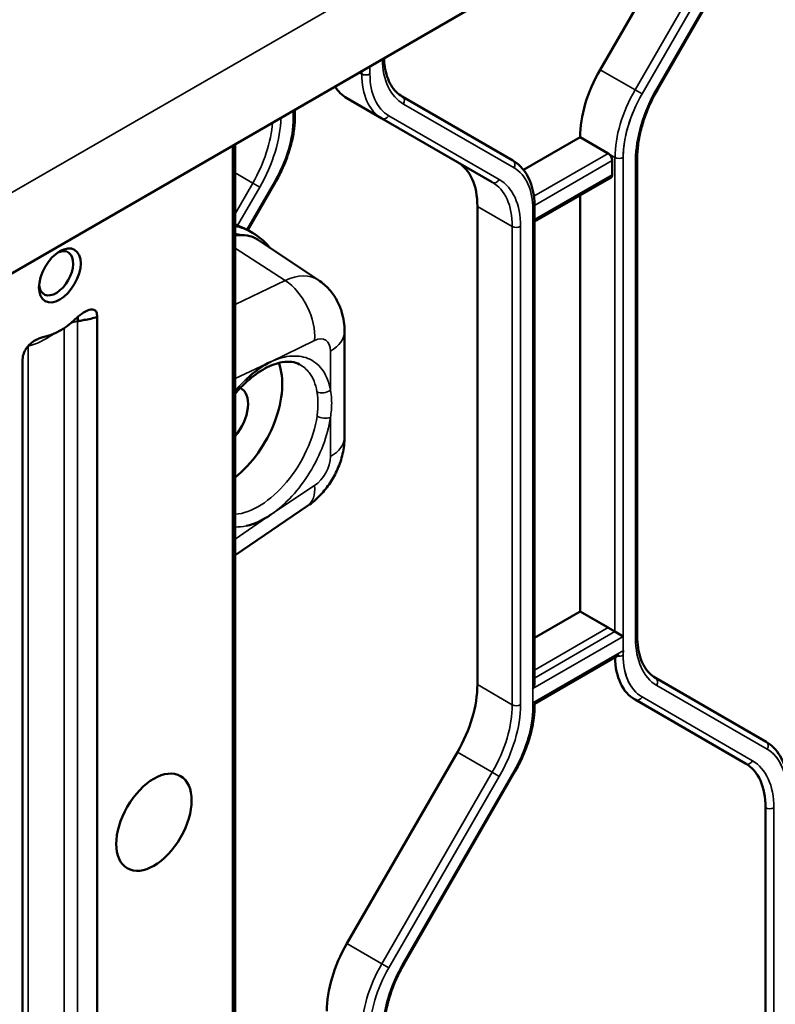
# Model space of a CAD drawing. Header units: millimetres. Extents: x 0 to 14369, y -869 to 2970.
# Tile 636 of 656: x 3724 to 3763, y 1620 to 1671. Entities that reach past the tile are written whole.
import ezdxf

# ---------------------------------------------------------------- set-up
doc = ezdxf.new("R2010")
doc.units = ezdxf.units.MM
doc.header["$LTSCALE"] = 10
doc.layers.add('Sichtbar (ISO)', color=7, linetype='Continuous', lineweight=50)
doc.layers.add('Sichtbar schmal (ISO)', color=7, linetype='Continuous', lineweight=35)

msp = doc.modelspace()

# ---------------------------------------------------------------- linework, layer by layer
at = {"layer": 'Sichtbar (ISO)'}
for p, q in [((3711.095, 1650.926), (3798.693, 1701.5)), ((3753.719, 1668.493), (3759.426, 1678.378)), ((3759.426, 1678.378), (3753.719, 1668.493)), ((3756.692, 1667.494), (3762.399, 1677.379)), ((3756.692, 1667.494), (3762.399, 1677.379)), ((3740.637, 1667.024), (3742.44, 1665.983)), ((3742.44, 1665.983), (3740.637, 1667.024)), ((3749.208, 1663.807), (3743.501, 1667.102)), ((3743.501, 1667.102), (3749.208, 1663.807)), ((3737.957, 1666.108), (3737.957, 1666.434)), ((3737.957, 1666.108), (3737.957, 1666.434)), ((3742.44, 1665.983), (3748.147, 1662.688)), ((3748.147, 1662.688), (3742.44, 1665.983)), ((3749.763, 1663.323), (3752.683, 1665.009)), ((3752.683, 1665.009), (3749.763, 1663.323)), ((3752.683, 1665.009), (3754.133, 1664.172)), ((3754.133, 1664.172), (3752.683, 1665.009)), ((3734.743, 1539.492), (3734.743, 1664.579)), ((3734.86, 1664.646), (3734.86, 1542.714)), ((3754.345, 1663.07), (3754.345, 1663.805)), ((3754.345, 1663.805), (3754.345, 1663.07)), ((3755.635, 1639.262), (3755.635, 1663.95)), ((3755.635, 1639.262), (3755.635, 1663.95)), ((3735.518, 1660.213), (3736.943, 1662.682)), ((3735.518, 1660.213), (3736.943, 1662.682)), ((3750.331, 1660.651), (3754.283, 1662.932)), ((3750.331, 1660.651), (3754.283, 1662.932)), ((3752.683, 1640.531), (3752.683, 1662.009)), ((3752.683, 1662.009), (3752.683, 1640.531)), ((3747.38, 1636.752), (3747.38, 1661.44)), ((3747.38, 1661.44), (3747.38, 1636.752)), ((3750.331, 1636.846), (3750.331, 1661.396)), ((3750.331, 1636.846), (3750.331, 1661.396)), ((3735.503, 1660.222), (3735.758, 1660.074)), ((3735.503, 1660.222), (3735.758, 1660.074)), ((3739.166, 1657.63), (3736.018, 1659.728)), ((3727.735, 1655.729), (3727.735, 1530.772)), ((3740.518, 1649.541), (3740.518, 1654.987)), ((3723.891, 1528.559), (3723.891, 1653.509)), ((3737.343, 1653.727), (3737.343, 1653.727)), ((3737.454, 1653.669), (3737.455, 1653.669)), ((3723.891, 1650.296), (3723.891, 1650.296)), ((3723.891, 1648.805), (3723.891, 1648.805)), ((3734.86, 1643.435), (3738.608, 1645.977)), ((3750.331, 1639.173), (3752.683, 1640.531)), ((3752.683, 1640.531), (3750.331, 1639.173)), ((3752.683, 1640.531), (3754.133, 1639.694)), ((3752.683, 1640.531), (3754.486, 1639.49)), ((3754.91, 1639.245), (3754.486, 1639.49)), ((3750.331, 1635.765), (3754.698, 1638.286)), ((3762.29, 1633.801), (3756.582, 1637.096)), ((3756.582, 1637.096), (3762.29, 1633.801)), ((3723.891, 1636.487), (3723.891, 1636.487)), ((3723.891, 1636.351), (3723.891, 1636.351)), ((3750.331, 1635.693), (3750.331, 1635.765)), ((3755.522, 1635.976), (3761.229, 1632.681)), ((3755.522, 1635.976), (3761.229, 1632.681)), ((3740.637, 1623.382), (3746.344, 1633.267)), ((3746.344, 1633.267), (3740.637, 1623.382)), ((3743.611, 1622.383), (3749.318, 1632.268)), ((3743.611, 1622.383), (3749.318, 1632.268)), ((3762.264, 1630.392), (3762.264, 1605.704)), ((3726.727, 1628.755), (3726.727, 1628.755)), ((3726.728, 1624.925), (3726.728, 1624.925)), ((3723.891, 1623.287), (3723.891, 1623.287)), ((3723.891, 1620.973), (3723.891, 1620.973))]:
    msp.add_line(p, q, dxfattribs=at)
for centre, major_axis, ratio, start_param, end_param in [((3756.219, 1667.05), (2.5, 4.33), 0.57735, 1.570796, 2.356194), ((3756.219, 1667.05), (-2.5, -4.33), 0.57735, 4.712389, 5.497787), ((3743.137, 1671.354), (-2.5, -4.33), 0.57735, 5.989786, 6.283185), ((3743.137, 1671.354), (-2.5, -4.33), 0.57735, 5.989786, 6.283185), ((3754.133, 1663.927), (0.15, -0.26), 0.57735, 0.785398, 2.356195), ((3754.133, 1663.927), (-0.15, 0.26), 0.57735, 3.926991, 5.497787), ((3743.844, 1659.398), (2.5, 4.33), 0.57735, 5.497787, 6.283185), ((3743.844, 1659.398), (2.5, 4.33), 0.57735, 5.497787, 6.283185), ((3754.133, 1663.192), (0.15, -0.26), 0.57735, 0, 0.785398), ((3754.133, 1663.192), (0.15, -0.26), 0.57735, 0, 0.785398), ((3731.01, 1652.423), (4.5, 7.794), 0.57735, 0.008926, 0.109142), ((3731.01, 1652.423), (4.5, 7.794), 0.57735, 0.008926, 0.109142), ((3733.945, 1656.309), (2, 3.464), 0.57735, 6.246119, 6.73904), ((3725.619, 1657.985), (-0.625, -1.083), 0.57735, 5.602501, 10.105462), ((3725.813, 1657.873), (-1.751, -3.032), 0.57735, 0.483277, 1.099995), ((3734.298, 1650.525), (-2.125, -3.681), 0.57735, 0.973432, 2.710852), ((3734.298, 1650.525), (0.875, 1.516), 0.57735, 4.398204, 6.332457), ((3726.572, 1651.149), (-1, -0.015), 0.567188, 1.715268, 1.715279), ((3726.572, 1649.633), (-1, 0.015), 0.587337, 1.732932, 1.732943), ((3758.022, 1640.306), (-2.5, -4.33), 0.57735, 5.522643, 6.283185), ((3743.844, 1634.71), (2.5, 4.33), 0.57735, 4.712389, 5.497787), ((3743.844, 1634.71), (-2.5, -4.33), 0.57735, 1.570796, 2.356194), ((3750.031, 1636.673), (0.212, 0.367), 0.57735, 4.712389, 5.497787), ((3727.137, 1631.696), (-1.373, -2.378), 0.57735, 4.140173, 4.140178), ((3758.729, 1628.351), (2.5, 4.33), 0.57735, 5.497787, 6.283185), ((3743.137, 1621.939), (2.5, 4.33), 0.57735, 1.570796, 2.356194), ((3743.137, 1621.939), (-2.5, -4.33), 0.57735, 4.712389, 5.497787)]:
    msp.add_ellipse(centre, major_axis=major_axis, ratio=ratio, start_param=start_param, end_param=end_param, dxfattribs=at)
for centre, major_axis in [((3725.813, 1657.873), (0.763, 1.321)), ((3730.673, 1629.652), (1.375, 2.382))]:
    msp.add_ellipse(centre, major_axis=major_axis, ratio=0.57735, dxfattribs=at)
for points, knots in [([(3742.557, 1669.09), (3742.563, 1668.942), (3742.576, 1668.799), (3742.624, 1668.472), (3742.667, 1668.295), (3742.776, 1667.971), (3742.842, 1667.823), (3742.997, 1667.562), (3743.085, 1667.447), (3743.28, 1667.251), (3743.386, 1667.169), (3743.501, 1667.102)], [3.1860935, 3.1860935, 3.1860935, 3.1860935, 3.2986723, 3.2986723, 3.4557519, 3.4557519, 3.6128316, 3.6128316, 3.7699112, 3.7699112, 3.9269908, 3.9269908, 3.9269908, 3.9269908]), ([(3742.557, 1669.09), (3742.563, 1668.942), (3742.576, 1668.799), (3742.624, 1668.472), (3742.667, 1668.295), (3742.776, 1667.971), (3742.842, 1667.823), (3742.997, 1667.562), (3743.085, 1667.447), (3743.28, 1667.251), (3743.386, 1667.169), (3743.501, 1667.102)], [3.1860935, 3.1860935, 3.1860935, 3.1860935, 3.2986723, 3.2986723, 3.4557519, 3.4557519, 3.6128316, 3.6128316, 3.7699112, 3.7699112, 3.9269908, 3.9269908, 3.9269908, 3.9269908]), ([(3756.692, 1667.494), (3756.558, 1667.262), (3756.434, 1667.023), (3756.211, 1666.54), (3756.112, 1666.296), (3755.94, 1665.807), (3755.868, 1665.563), (3755.752, 1665.083), (3755.708, 1664.846), (3755.649, 1664.386), (3755.635, 1664.163), (3755.635, 1663.95)], [2.3561945, 2.3561945, 2.3561945, 2.3561945, 2.5132741, 2.5132741, 2.6703538, 2.6703538, 2.8274334, 2.8274334, 2.984513, 2.984513, 3.1415927, 3.1415927, 3.1415927, 3.1415927]), ([(3756.692, 1667.494), (3756.558, 1667.262), (3756.434, 1667.023), (3756.211, 1666.54), (3756.112, 1666.296), (3755.94, 1665.807), (3755.868, 1665.563), (3755.752, 1665.083), (3755.708, 1664.846), (3755.649, 1664.386), (3755.635, 1664.163), (3755.635, 1663.95)], [2.3561945, 2.3561945, 2.3561945, 2.3561945, 2.5132741, 2.5132741, 2.6703538, 2.6703538, 2.8274334, 2.8274334, 2.984513, 2.984513, 3.1415927, 3.1415927, 3.1415927, 3.1415927]), ([(3737.957, 1666.108), (3737.957, 1665.893), (3737.942, 1665.672), (3737.885, 1665.22), (3737.842, 1664.99), (3737.73, 1664.525), (3737.66, 1664.291), (3737.496, 1663.823), (3737.401, 1663.59), (3737.189, 1663.13), (3737.071, 1662.903), (3736.943, 1662.682)], [0, 0, 0, 0, 0.1570796, 0.1570796, 0.3141593, 0.3141593, 0.4712389, 0.4712389, 0.6283185, 0.6283185, 0.7853982, 0.7853982, 0.7853982, 0.7853982]), ([(3737.957, 1666.108), (3737.957, 1665.893), (3737.942, 1665.672), (3737.885, 1665.22), (3737.842, 1664.99), (3737.73, 1664.525), (3737.66, 1664.291), (3737.496, 1663.823), (3737.401, 1663.59), (3737.189, 1663.13), (3737.071, 1662.903), (3736.943, 1662.682)], [0, 0, 0, 0, 0.1570796, 0.1570796, 0.3141593, 0.3141593, 0.4712389, 0.4712389, 0.6283185, 0.6283185, 0.7853982, 0.7853982, 0.7853982, 0.7853982]), ([(3749.208, 1663.807), (3749.355, 1663.723), (3749.49, 1663.618), (3749.731, 1663.374), (3749.837, 1663.235), (3750.018, 1662.929), (3750.093, 1662.762), (3750.213, 1662.405), (3750.258, 1662.215), (3750.317, 1661.818), (3750.331, 1661.61), (3750.331, 1661.396)], [5.4977871, 5.4977871, 5.4977871, 5.4977871, 5.6548668, 5.6548668, 5.8119464, 5.8119464, 5.969026, 5.969026, 6.1261057, 6.1261057, 6.2831853, 6.2831853, 6.2831853, 6.2831853]), ([(3749.208, 1663.807), (3749.355, 1663.723), (3749.49, 1663.618), (3749.731, 1663.374), (3749.837, 1663.235), (3750.018, 1662.929), (3750.093, 1662.762), (3750.213, 1662.405), (3750.258, 1662.215), (3750.317, 1661.818), (3750.331, 1661.61), (3750.331, 1661.396)], [5.4977871, 5.4977871, 5.4977871, 5.4977871, 5.6548668, 5.6548668, 5.8119464, 5.8119464, 5.969026, 5.969026, 6.1261057, 6.1261057, 6.2831853, 6.2831853, 6.2831853, 6.2831853]), ([(3734.86, 1660.507), (3734.878, 1660.499), (3734.896, 1660.492), (3734.945, 1660.472), (3734.972, 1660.461), (3734.993, 1660.454)], [0.11861617, 0.11861617, 0.11861617, 0.11861617, 0.12467155, 0.12467155, 0.13606058, 0.13606058, 0.13606058, 0.13606058]), ([(3734.993, 1660.454), (3734.972, 1660.461), (3734.945, 1660.472), (3734.896, 1660.492), (3734.878, 1660.499), (3734.86, 1660.507)], [-0.13606058, -0.13606058, -0.13606058, -0.13606058, -0.12467155, -0.12467155, -0.11861617, -0.11861617, -0.11861617, -0.11861617]), ([(3736.668, 1659.294), (3736.656, 1659.31), (3736.643, 1659.325), (3736.379, 1659.638), (3736.085, 1659.885), (3735.758, 1660.074)], [6.8534176, 6.8534176, 6.8534176, 6.8534176, 6.863971, 6.863971, 7.0685835, 7.0685835, 7.0685835, 7.0685835]), ([(3736.668, 1659.294), (3736.656, 1659.31), (3736.643, 1659.325), (3736.379, 1659.638), (3736.085, 1659.885), (3735.758, 1660.074)], [6.8534176, 6.8534176, 6.8534176, 6.8534176, 6.863971, 6.863971, 7.0685835, 7.0685835, 7.0685835, 7.0685835]), ([(3740.518, 1654.987), (3740.518, 1655.146), (3740.508, 1655.312), (3740.459, 1655.656), (3740.421, 1655.836), (3740.304, 1656.206), (3740.225, 1656.396), (3740.016, 1656.777), (3739.885, 1656.968), (3739.565, 1657.325), (3739.376, 1657.49), (3739.166, 1657.63)], [0, 0, 0, 0, 0.1496664, 0.1496664, 0.2993327, 0.2993327, 0.4489991, 0.4489991, 0.5986654, 0.5986654, 0.7483318, 0.7483318, 0.7483318, 0.7483318]), ([(3726.577, 1655.597), (3726.698, 1655.704), (3726.818, 1655.803), (3726.941, 1655.89), (3727.072, 1655.982), (3727.205, 1656.06), (3727.334, 1656.096), (3727.447, 1656.128), (3727.558, 1656.129), (3727.633, 1656.07), (3727.673, 1656.039), (3727.703, 1655.991), (3727.718, 1655.931)], [0, 0, 0, 0, 0.285898, 0.285898, 0.285898, 0.591202, 0.591202, 0.591202, 0.858385, 0.858385, 0.858385, 1, 1, 1, 1]), ([(3727.718, 1655.931), (3727.722, 1655.909), (3727.727, 1655.886), (3727.73, 1655.862), (3727.731, 1655.85), (3727.732, 1655.838), (3727.733, 1655.826), (3727.734, 1655.802), (3727.734, 1655.779), (3727.734, 1655.755), (3727.735, 1655.746), (3727.735, 1655.737), (3727.735, 1655.729)], [0, 0, 0, 0, 0.366224, 0.366224, 0.366224, 0.542419, 0.542419, 0.542419, 0.877864, 0.877864, 0.877864, 1, 1, 1, 1]), ([(3727.719, 1655.921), (3727.72, 1655.916), (3727.721, 1655.91), (3727.724, 1655.896), (3727.726, 1655.888), (3727.727, 1655.88)], [0, 0, 0, 0, 0.002579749, 0.002579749, 0.005773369, 0.005773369, 0.005773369, 0.005773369]), ([(3726.724, 1655.507), (3726.737, 1655.553), (3726.753, 1655.634), (3726.751, 1655.71), (3726.746, 1655.741)], [0, 0, 0, 0, 0.1168381, 0.221636, 0.221636, 0.221636, 0.221636]), ([(3727.735, 1655.729), (3727.631, 1655.697), (3727.418, 1655.638), (3727.108, 1655.581), (3726.908, 1655.542), (3726.823, 1655.525)], [0, 0, 0, 0, 0.3333333, 0.6666667, 0.9070452, 0.9070452, 0.9070452, 0.9070452]), ([(3723.891, 1653.509), (3723.891, 1653.516), (3723.891, 1653.522), (3723.891, 1653.529), (3723.892, 1653.55), (3723.893, 1653.571), (3723.894, 1653.592), (3723.897, 1653.651), (3723.904, 1653.704), (3723.92, 1653.765), (3723.922, 1653.776), (3723.925, 1653.787), (3723.929, 1653.797), (3723.952, 1653.876), (3723.991, 1653.957), (3724.036, 1654.033), (3724.039, 1654.038), (3724.042, 1654.043), (3724.045, 1654.048), (3724.085, 1654.112), (3724.129, 1654.173), (3724.177, 1654.227), (3724.226, 1654.284), (3724.278, 1654.333), (3724.331, 1654.377), (3724.34, 1654.384), (3724.348, 1654.391), (3724.357, 1654.398), (3724.447, 1654.469), (3724.538, 1654.524), (3724.63, 1654.569), (3724.662, 1654.585), (3724.694, 1654.599), (3724.726, 1654.613), (3724.794, 1654.641), (3724.862, 1654.663), (3724.928, 1654.683), (3724.978, 1654.698), (3725.026, 1654.713), (3725.076, 1654.72)], [0, 0, 0, 0, 0.010829, 0.010829, 0.010829, 0.044164, 0.044164, 0.044164, 0.139685, 0.139685, 0.139685, 0.156375, 0.156375, 0.156375, 0.277999, 0.277999, 0.277999, 0.286078, 0.286078, 0.286078, 0.390679, 0.390679, 0.390679, 0.498148, 0.498148, 0.498148, 0.515246, 0.515246, 0.515246, 0.697531, 0.697531, 0.697531, 0.761749, 0.761749, 0.761749, 0.896557, 0.896557, 0.896557, 1, 1, 1, 1]), ([(3738.193, 1653.283), (3737.955, 1653.408), (3737.66, 1653.454), (3737.027, 1653.35), (3736.723, 1653.243), (3736.104, 1652.907), (3735.79, 1652.684), (3735.271, 1652.217), (3735.06, 1652), (3734.86, 1651.763)], [0.810093, 0.810093, 0.810093, 0.810093, 1.22769, 1.22769, 1.540801, 1.540801, 1.841343, 1.841343, 2.053495, 2.053495, 2.053495, 2.053495]), ([(3738.608, 1645.977), (3738.859, 1646.147), (3739.074, 1646.335), (3739.458, 1646.736), (3739.625, 1646.948), (3739.921, 1647.395), (3740.049, 1647.63), (3740.265, 1648.124), (3740.353, 1648.383), (3740.479, 1648.934), (3740.518, 1649.225), (3740.518, 1649.541)], [4.799655, 4.799655, 4.799655, 4.799655, 5.096361, 5.096361, 5.393067, 5.393067, 5.689773, 5.689773, 5.986479, 5.986479, 6.283185, 6.283185, 6.283185, 6.283185]), ([(3755.635, 1639.262), (3755.635, 1639.049), (3755.649, 1638.846), (3755.706, 1638.466), (3755.748, 1638.289), (3755.857, 1637.964), (3755.924, 1637.817), (3756.079, 1637.556), (3756.167, 1637.441), (3756.361, 1637.245), (3756.467, 1637.162), (3756.582, 1637.096)], [3.1415927, 3.1415927, 3.1415927, 3.1415927, 3.2986723, 3.2986723, 3.4557519, 3.4557519, 3.6128316, 3.6128316, 3.7699112, 3.7699112, 3.9269908, 3.9269908, 3.9269908, 3.9269908]), ([(3755.635, 1639.262), (3755.635, 1639.049), (3755.649, 1638.846), (3755.706, 1638.466), (3755.748, 1638.289), (3755.857, 1637.964), (3755.924, 1637.817), (3756.079, 1637.556), (3756.167, 1637.441), (3756.361, 1637.245), (3756.467, 1637.162), (3756.582, 1637.096)], [3.1415927, 3.1415927, 3.1415927, 3.1415927, 3.2986723, 3.2986723, 3.4557519, 3.4557519, 3.6128316, 3.6128316, 3.7699112, 3.7699112, 3.9269908, 3.9269908, 3.9269908, 3.9269908]), ([(3750.331, 1635.693), (3750.331, 1635.479), (3750.317, 1635.257), (3750.259, 1634.806), (3750.217, 1634.575), (3750.104, 1634.11), (3750.034, 1633.876), (3749.87, 1633.409), (3749.775, 1633.175), (3749.563, 1632.715), (3749.445, 1632.489), (3749.318, 1632.268)], [0, 0, 0, 0, 0.1570796, 0.1570796, 0.3141593, 0.3141593, 0.4712389, 0.4712389, 0.6283185, 0.6283185, 0.7853982, 0.7853982, 0.7853982, 0.7853982]), ([(3750.331, 1635.693), (3750.331, 1635.498), (3750.319, 1635.297), (3750.269, 1634.862), (3750.227, 1634.627), (3750.116, 1634.152), (3750.046, 1633.913), (3749.88, 1633.435), (3749.784, 1633.196), (3749.568, 1632.726), (3749.448, 1632.494), (3749.318, 1632.268)], [6.2831853, 6.2831853, 6.2831853, 6.2831853, 6.4262655, 6.4262655, 6.586845, 6.586845, 6.7474245, 6.7474245, 6.908004, 6.908004, 7.0685835, 7.0685835, 7.0685835, 7.0685835]), ([(3762.29, 1633.801), (3762.436, 1633.716), (3762.571, 1633.612), (3762.812, 1633.368), (3762.918, 1633.229), (3763.099, 1632.922), (3763.175, 1632.755), (3763.295, 1632.399), (3763.339, 1632.209), (3763.398, 1631.812), (3763.413, 1631.604), (3763.413, 1631.39)], [5.4977871, 5.4977871, 5.4977871, 5.4977871, 5.6548668, 5.6548668, 5.8119464, 5.8119464, 5.969026, 5.969026, 6.1261057, 6.1261057, 6.2831853, 6.2831853, 6.2831853, 6.2831853]), ([(3762.29, 1633.801), (3762.436, 1633.716), (3762.571, 1633.612), (3762.812, 1633.368), (3762.918, 1633.229), (3763.099, 1632.922), (3763.175, 1632.755), (3763.295, 1632.399), (3763.339, 1632.209), (3763.398, 1631.812), (3763.413, 1631.604), (3763.413, 1631.39)], [5.4977871, 5.4977871, 5.4977871, 5.4977871, 5.6548668, 5.6548668, 5.8119464, 5.8119464, 5.969026, 5.969026, 6.1261057, 6.1261057, 6.2831853, 6.2831853, 6.2831853, 6.2831853]), ([(3743.611, 1622.383), (3743.477, 1622.15), (3743.353, 1621.912), (3743.13, 1621.429), (3743.031, 1621.184), (3742.859, 1620.696), (3742.786, 1620.452), (3742.67, 1619.971), (3742.626, 1619.735), (3742.568, 1619.275), (3742.553, 1619.052), (3742.553, 1618.839)], [2.3561945, 2.3561945, 2.3561945, 2.3561945, 2.5132741, 2.5132741, 2.6703538, 2.6703538, 2.8274334, 2.8274334, 2.984513, 2.984513, 3.1415927, 3.1415927, 3.1415927, 3.1415927]), ([(3743.611, 1622.383), (3743.477, 1622.15), (3743.353, 1621.912), (3743.13, 1621.429), (3743.031, 1621.184), (3742.859, 1620.696), (3742.786, 1620.452), (3742.67, 1619.971), (3742.626, 1619.735), (3742.568, 1619.275), (3742.553, 1619.052), (3742.553, 1618.839)], [2.3561945, 2.3561945, 2.3561945, 2.3561945, 2.5132741, 2.5132741, 2.6703538, 2.6703538, 2.8274334, 2.8274334, 2.984513, 2.984513, 3.1415927, 3.1415927, 3.1415927, 3.1415927])]:
    msp.add_open_spline(points, degree=3, knots=knots, dxfattribs=at)
for points in [[(3735.47, 1660.24), (3735.483, 1660.233), (3735.494, 1660.226), (3735.502, 1660.222)], [(3735.502, 1660.222), (3735.494, 1660.226), (3735.483, 1660.233), (3735.47, 1660.24)], [(3726.823, 1655.525), (3726.79, 1655.519), (3726.757, 1655.513), (3726.724, 1655.507)], [(3725.076, 1654.72), (3725.074, 1654.721), (3725.073, 1654.721), (3725.072, 1654.722)], [(3725.073, 1654.723), (3725.074, 1654.722), (3725.075, 1654.721), (3725.076, 1654.72)], [(3724.184, 1654.231), (3724.184, 1654.233), (3724.184, 1654.235), (3724.185, 1654.237)], [(3735.45, 1652.528), (3735.852, 1652.903), (3736.271, 1653.209), (3736.718, 1653.422)], [(3736.718, 1645.526), (3736.273, 1645.224), (3735.855, 1645.043), (3735.454, 1644.953)]]:
    msp.add_open_spline(points, degree=3, dxfattribs=at)
at = {"layer": 'Sichtbar schmal (ISO)'}
for p, q in [((3799.752, 1706.277), (3712.685, 1656.009)), ((3761.229, 1677.337), (3755.522, 1667.452)), ((3755.522, 1667.452), (3761.229, 1677.337)), ((3756.645, 1667.522), (3762.352, 1677.407)), ((3762.352, 1677.407), (3756.645, 1667.522)), ((3761.591, 1677.128), (3755.884, 1667.243)), ((3755.884, 1667.243), (3761.591, 1677.128)), ((3741.829, 1668.271), (3741.829, 1668.67)), ((3741.829, 1668.67), (3741.829, 1668.271)), ((3741.405, 1668.271), (3741.272, 1668.348)), ((3741.272, 1668.348), (3741.405, 1668.271)), ((3741.405, 1668.425), (3741.405, 1668.271)), ((3741.405, 1668.271), (3741.405, 1668.425)), ((3755.522, 1667.452), (3753.719, 1668.493)), ((3753.719, 1668.493), (3755.522, 1667.452)), ((3755.522, 1667.452), (3755.884, 1667.243)), ((3755.884, 1667.243), (3755.522, 1667.452)), ((3756.645, 1667.522), (3756.692, 1667.494)), ((3756.692, 1667.494), (3756.645, 1667.522)), ((3749.27, 1663.425), (3743.563, 1666.72)), ((3743.563, 1666.72), (3749.27, 1663.425)), ((3737.869, 1666.384), (3737.869, 1665.985)), ((3737.869, 1665.985), (3737.869, 1666.384)), ((3742.802, 1666.12), (3748.51, 1662.825)), ((3748.51, 1662.825), (3742.802, 1666.12)), ((3754.133, 1664.172), (3750.296, 1661.957)), ((3750.296, 1661.957), (3754.133, 1664.172)), ((3754.133, 1664.172), (3754.486, 1663.968)), ((3754.486, 1663.968), (3754.133, 1664.172)), ((3754.486, 1663.968), (3754.486, 1639.49)), ((3754.486, 1639.49), (3754.486, 1663.968)), ((3754.91, 1638.265), (3754.91, 1663.968)), ((3754.91, 1663.968), (3754.91, 1639.245)), ((3750.331, 1661.487), (3754.345, 1663.805)), ((3754.345, 1663.805), (3750.331, 1661.487)), ((3755.547, 1663.828), (3755.547, 1639.14)), ((3755.547, 1639.14), (3755.547, 1663.828)), ((3734.86, 1663.168), (3735.773, 1662.64)), ((3735.773, 1662.64), (3734.86, 1663.168)), ((3754.345, 1663.07), (3750.331, 1660.753)), ((3750.331, 1660.753), (3754.345, 1663.07)), ((3735.773, 1662.64), (3734.86, 1661.059)), ((3734.86, 1661.059), (3735.773, 1662.64)), ((3735.47, 1660.24), (3736.896, 1662.71)), ((3736.896, 1662.71), (3735.47, 1660.24)), ((3736.135, 1662.431), (3735.773, 1662.64)), ((3735.773, 1662.64), (3736.135, 1662.431)), ((3736.943, 1662.682), (3736.896, 1662.71)), ((3736.896, 1662.71), (3736.943, 1662.682)), ((3736.135, 1662.431), (3734.993, 1660.454)), ((3734.993, 1660.454), (3736.135, 1662.431)), ((3747.38, 1661.44), (3749.183, 1660.399)), ((3749.183, 1660.399), (3747.38, 1661.44)), ((3750.244, 1661.273), (3750.244, 1635.571)), ((3750.244, 1636.551), (3750.244, 1661.273)), ((3749.183, 1660.399), (3749.183, 1635.711)), ((3749.183, 1635.711), (3749.183, 1660.399)), ((3749.607, 1635.711), (3749.607, 1660.399)), ((3749.607, 1660.399), (3749.607, 1635.711)), ((3737.451, 1657.608), (3734.86, 1659.275)), ((3734.86, 1656.374), (3737.451, 1657.608)), ((3726.74, 1530.748), (3726.724, 1655.506)), ((3726.028, 1655.149), (3726.028, 1530.471)), ((3738.972, 1654.522), (3736.718, 1653.422)), ((3724.184, 1529.406), (3724.184, 1654.231)), ((3739.786, 1651.945), (3739.786, 1653.966)), ((3736.718, 1653.422), (3734.86, 1652.548)), ((3739.135, 1650.983), (3739.134, 1650.983)), ((3739.786, 1648.521), (3739.786, 1650.542)), ((3736.718, 1645.526), (3738.972, 1647.025)), ((3737.105, 1645.816), (3737.102, 1645.814)), ((3737.401, 1646.077), (3737.401, 1646.077)), ((3734.86, 1644.253), (3736.718, 1645.526)), ((3736.323, 1645.285), (3736.322, 1645.285)), ((3754.133, 1639.694), (3750.331, 1637.499)), ((3754.91, 1639.245), (3750.244, 1636.551)), ((3754.486, 1639.49), (3750.331, 1637.091)), ((3750.237, 1635.812), (3754.917, 1638.514)), ((3749.183, 1635.711), (3747.38, 1636.752)), ((3747.38, 1636.752), (3749.183, 1635.711)), ((3762.352, 1633.419), (3756.645, 1636.714)), ((3756.645, 1636.714), (3762.352, 1633.419)), ((3755.884, 1636.114), (3761.591, 1632.819)), ((3761.591, 1632.819), (3755.884, 1636.114)), ((3746.344, 1633.267), (3748.147, 1632.226)), ((3748.147, 1632.226), (3746.344, 1633.267)), ((3748.147, 1632.226), (3742.44, 1622.341)), ((3742.44, 1622.341), (3748.147, 1632.226)), ((3748.51, 1632.017), (3742.802, 1622.132)), ((3742.802, 1622.132), (3748.51, 1632.017)), ((3743.563, 1622.41), (3749.27, 1632.295)), ((3749.27, 1632.295), (3743.563, 1622.41)), ((3748.51, 1632.017), (3748.147, 1632.226)), ((3748.147, 1632.226), (3748.51, 1632.017)), ((3749.318, 1632.268), (3749.27, 1632.295)), ((3749.27, 1632.295), (3749.318, 1632.268)), ((3762.264, 1630.392), (3762.264, 1605.704)), ((3762.689, 1605.704), (3762.689, 1630.392)), ((3762.689, 1630.392), (3762.689, 1605.704)), ((3742.44, 1622.341), (3740.637, 1623.382)), ((3740.637, 1623.382), (3742.44, 1622.341)), ((3742.44, 1622.341), (3742.802, 1622.132)), ((3742.802, 1622.132), (3742.44, 1622.341)), ((3743.563, 1622.41), (3743.611, 1622.383)), ((3743.611, 1622.383), (3743.563, 1622.41))]:
    msp.add_line(p, q, dxfattribs=at)
for centre, major_axis, ratio, start_param, end_param in [((3746.213, 1671.31), (-2.65, -4.59), 0.57735, 5.522934, 6.283185), ((3746.213, 1671.31), (-2.65, -4.59), 0.57735, 5.522934, 6.283185), ((3741.617, 1668.394), (-0.3, 0), 0.57735, 0.785398, 2.356194), ((3744.94, 1670.313), (-2.5, -4.33), 0.57735, 5.497787, 6.283185), ((3741.617, 1668.394), (0.3, 0), 0.57735, 3.926991, 5.497787), ((3744.94, 1670.313), (-2.5, -4.33), 0.57735, 5.497787, 6.283185), ((3745.152, 1670.19), (-2.35, -4.07), 0.57735, 5.497787, 6.283185), ((3745.152, 1670.19), (-2.35, -4.07), 0.57735, 5.497787, 6.283185), ((3743.351, 1666.842), (0.15, 0.26), 0.816497, 4.712389, 6.283185), ((3743.351, 1666.842), (0.15, 0.26), 0.816497, 4.712389, 6.283185), ((3758.022, 1666.009), (-2.5, -4.33), 0.57735, 4.712389, 5.497787), ((3758.022, 1666.009), (2.5, 4.33), 0.57735, 1.570796, 2.356194), ((3758.234, 1665.887), (-2.35, -4.07), 0.57735, 4.712389, 5.497787), ((3759.295, 1665.992), (2.65, 4.59), 0.57735, 1.570796, 2.356194), ((3759.295, 1665.992), (-2.65, -4.59), 0.57735, 4.712389, 5.497787), ((3733.485, 1663.961), (-2.65, -4.59), 0.57735, 1.570796, 2.331048), ((3733.485, 1663.961), (2.65, 4.59), 0.57735, 4.712389, 5.472641), ((3737.657, 1666.108), (0.3, 0), 0.57735, 5.497787, 6.283185), ((3737.657, 1666.108), (0.3, 0), 0.57735, 5.497787, 6.283185), ((3742.59, 1666.242), (-0.15, -0.26), 0.816497, 0, 1.570796), ((3742.59, 1666.242), (-0.15, -0.26), 0.816497, 0, 1.570796), ((3733.273, 1664.084), (-2.5, -4.33), 0.57735, 1.570796, 2.269433), ((3733.273, 1664.084), (2.5, 4.33), 0.57735, 4.712389, 5.411026), ((3734.546, 1664.066), (2.35, 4.07), 0.57735, 4.712389, 5.497787), ((3734.546, 1664.066), (-2.35, -4.07), 0.57735, 1.570796, 2.356194), ((3754.698, 1664.09), (0.3, 0), 0.57735, 3.926991, 5.497787), ((3754.698, 1664.09), (-0.3, 0), 0.57735, 0.785398, 2.356194), ((3749.058, 1663.547), (0.15, 0.26), 0.816497, 4.712389, 6.283185), ((3749.058, 1663.547), (0.15, 0.26), 0.816497, 4.712389, 6.283185), ((3755.335, 1663.95), (0.3, 0), 0.57735, 5.497787, 6.283185), ((3755.335, 1663.95), (0.3, 0), 0.57735, 5.497787, 6.283185), ((3746.92, 1659.355), (2.35, 4.07), 0.57735, 5.497787, 6.283185), ((3746.92, 1659.355), (2.35, 4.07), 0.57735, 5.497787, 6.283185), ((3748.297, 1662.947), (-0.15, -0.26), 0.816497, 0, 1.570796), ((3748.297, 1662.947), (-0.15, -0.26), 0.816497, 0, 1.570796), ((3745.647, 1658.357), (2.5, 4.33), 0.57735, 5.497787, 6.283185), ((3745.647, 1658.357), (2.5, 4.33), 0.57735, 5.497787, 6.283185), ((3745.86, 1658.235), (2.65, 4.59), 0.57735, 5.497787, 6.283185), ((3745.86, 1658.235), (2.65, 4.59), 0.57735, 5.497787, 6.283185), ((3750.031, 1661.396), (0.3, 0), 0.57735, 5.497787, 6.283185), ((3750.031, 1661.396), (0.3, 0), 0.57735, 5.497787, 6.283185), ((3731.258, 1652.28), (4.5, 7.794), 0.57735, 0, 0.183693), ((3731.258, 1652.28), (4.5, 7.794), 0.57735, 0, 0.183693), ((3731.47, 1652.158), (4.35, 7.534), 0.57735, 0.134441, 0.201734), ((3731.47, 1652.158), (4.35, 7.534), 0.57735, 0.134441, 0.201734), ((3749.395, 1660.521), (0.3, 0), 0.57735, 3.926991, 5.497787), ((3749.395, 1660.521), (-0.3, 0), 0.57735, 0.785398, 2.356194), ((3737.219, 1654.419), (1.879, 3.254), 0.57735, 6.246119, 6.981317), ((3737.204, 1655.542), (-1.075, 2.257), 0.625473, 3.974602, 5.493039), ((3725.106, 1658.281), (2.251, 3.898), 0.57735, 3.63301, 4.045339), ((3738.018, 1654.987), (2.5, 0), 0.57735, 5.497787, 6.283185), ((3738.895, 1653.451), (0.63, 1.092), 0.57735, 5.497787, 6.981317), ((3739.432, 1652.157), (0.501, 0.086), 0.670691, 3.859904, 5.374795), ((3736.078, 1649.497), (-2.169, -3.757), 0.577322, 0.376895, 2.177624), ((3739.432, 1650.752), (-0.504, 0.072), 0.465656, 0.910366, 2.413971), ((3738.018, 1649.541), (2.5, 0), 0.57735, 5.497787, 6.283185), ((3738.895, 1648.006), (0.63, 1.092), 0.57735, 4.014257, 5.497787), ((3737.204, 1648.046), (1.403, -2.069), 0.524834, 0, 0.745412), ((3755.335, 1639.262), (0.3, 0), 0.57735, 5.497787, 6.283185), ((3755.335, 1639.262), (0.3, 0), 0.57735, 5.497787, 6.283185), ((3759.295, 1641.304), (-2.65, -4.59), 0.57735, 5.497787, 6.283185), ((3759.295, 1641.304), (-2.65, -4.59), 0.57735, 5.497787, 6.283185), ((3758.022, 1640.306), (-2.5, -4.33), 0.57735, 5.522643, 6.283185), ((3754.698, 1638.388), (-0.3, 0), 0.57735, 1.212477, 2.356194), ((3758.234, 1640.184), (-2.35, -4.07), 0.57735, 5.433914, 6.283185), ((3758.234, 1640.184), (-2.35, -4.07), 0.57735, 5.497787, 6.283185), ((3756.432, 1636.836), (0.15, 0.26), 0.816497, 4.712389, 6.283185), ((3756.432, 1636.836), (0.15, 0.26), 0.816497, 4.712389, 6.283185), ((3755.672, 1636.236), (-0.15, -0.26), 0.816497, 0, 1.570796), ((3755.672, 1636.236), (-0.15, -0.26), 0.816497, 0, 1.570796), ((3745.647, 1633.669), (-2.5, -4.33), 0.57735, 1.570796, 2.356194), ((3745.647, 1633.669), (2.5, 4.33), 0.57735, 4.712389, 5.497787), ((3745.86, 1633.547), (-2.65, -4.59), 0.57735, 1.570796, 2.356194), ((3745.86, 1633.547), (2.65, 4.59), 0.57735, 4.712389, 5.497787), ((3749.395, 1635.833), (-0.3, 0), 0.57735, 0.785398, 2.356194), ((3749.395, 1635.833), (0.3, 0), 0.57735, 3.926991, 5.497787), ((3746.92, 1633.652), (2.35, 4.07), 0.57735, 4.712389, 5.56166), ((3746.92, 1633.652), (2.35, 4.07), 0.57735, 4.712389, 5.497787), ((3750.031, 1635.693), (0.3, 0), 0.57735, 5.497787, 6.283185), ((3762.14, 1633.541), (0.15, 0.26), 0.816497, 4.712389, 6.283185), ((3762.14, 1633.541), (0.15, 0.26), 0.816497, 4.712389, 6.283185), ((3760.002, 1629.348), (2.35, 4.07), 0.57735, 5.497787, 6.283185), ((3761.379, 1632.941), (-0.15, -0.26), 0.816497, 0, 1.570796), ((3761.379, 1632.941), (-0.15, -0.26), 0.816497, 0, 1.570796), ((3758.729, 1628.351), (2.5, 4.33), 0.57735, 5.497787, 6.283185), ((3758.941, 1628.229), (2.65, 4.59), 0.57735, 5.497787, 6.283185), ((3758.941, 1628.229), (2.65, 4.59), 0.57735, 5.497787, 6.283185), ((3762.477, 1630.515), (0.3, 0), 0.57735, 3.926991, 5.497787), ((3762.477, 1630.515), (-0.3, 0), 0.57735, 0.785398, 2.356194), ((3744.94, 1620.898), (-2.5, -4.33), 0.57735, 4.712389, 5.497787), ((3744.94, 1620.898), (2.5, 4.33), 0.57735, 1.570796, 2.356194), ((3746.213, 1620.88), (2.65, 4.59), 0.57735, 1.570796, 2.356194), ((3746.213, 1620.88), (-2.65, -4.59), 0.57735, 4.712389, 5.497787), ((3745.152, 1620.775), (-2.35, -4.07), 0.57735, 4.712389, 5.497787), ((3745.152, 1620.775), (2.35, 4.07), 0.57735, 1.570796, 2.356194)]:
    msp.add_ellipse(centre, major_axis=major_axis, ratio=ratio, start_param=start_param, end_param=end_param, dxfattribs=at)
for points, knots in [([(3754.91, 1663.968), (3754.91, 1664.31), (3754.948, 1664.661), (3755.024, 1665.026), (3755.099, 1665.392), (3755.212, 1665.772), (3755.356, 1666.144), (3755.5, 1666.516), (3755.675, 1666.88), (3755.884, 1667.243)], [0, 0, 0, 0, 0.3333333, 0.3333333, 0.3333333, 0.6666667, 0.6666667, 0.6666667, 1, 1, 1, 1]), ([(3726.391, 1655.427), (3726.42, 1655.433), (3726.531, 1655.457), (3726.642, 1655.485), (3726.724, 1655.507)], [0.5517967, 0.5517967, 0.5517967, 0.5517967, 0.6666667, 1, 1, 1, 1]), ([(3736.718, 1653.422), (3737.105, 1653.606), (3737.82, 1653.779), (3738.767, 1653.627), (3739.463, 1653.004), (3739.717, 1652.347), (3739.786, 1651.945)], [0, 0, 0, 0, 0.25, 0.5, 0.75, 1, 1, 1, 1]), ([(3739.093, 1651.871), (3739.026, 1652.262), (3738.89, 1652.598), (3738.693, 1652.857), (3738.556, 1653.037), (3738.388, 1653.18), (3738.198, 1653.281)], [0, 0, 0, 0, 0.125, 0.125, 0.125, 0.2121879, 0.2121879, 0.2121879, 0.2121879]), ([(3739.144, 1651.268), (3739.145, 1651.321), (3739.143, 1651.373), (3739.141, 1651.425), (3739.139, 1651.476), (3739.136, 1651.527), (3739.132, 1651.577), (3739.128, 1651.627), (3739.122, 1651.677), (3739.116, 1651.726), (3739.113, 1651.75), (3739.109, 1651.775), (3739.105, 1651.799), (3739.101, 1651.823), (3739.097, 1651.847), (3739.093, 1651.871)], [0, 0, 0, 0, 0.249997, 0.249997, 0.249997, 0.499998, 0.499998, 0.499998, 0.749999, 0.749999, 0.749999, 0.875, 0.875, 0.875, 1, 1, 1, 1]), ([(3739.786, 1651.945), (3739.792, 1651.919), (3739.797, 1651.893), (3739.802, 1651.866), (3739.817, 1651.787), (3739.828, 1651.706), (3739.836, 1651.624), (3739.847, 1651.514), (3739.853, 1651.4), (3739.853, 1651.283), (3739.853, 1651.225), (3739.851, 1651.166), (3739.849, 1651.105), (3739.846, 1651.045), (3739.842, 1650.984), (3739.836, 1650.923), (3739.825, 1650.799), (3739.809, 1650.672), (3739.786, 1650.542)], [0, 0, 0, 0, 0.0625, 0.0625, 0.0625, 0.25, 0.25, 0.25, 0.5, 0.5, 0.5, 0.625, 0.625, 0.625, 0.75, 0.75, 0.75, 1, 1, 1, 1]), ([(3739.097, 1650.611), (3739.113, 1650.724), (3739.13, 1650.892), (3739.142, 1651.11), (3739.144, 1651.216), (3739.144, 1651.268)], [0, 0, 0, 0, 0.4999981, 0.7499972, 1, 1, 1, 1]), ([(3739.786, 1650.542), (3739.717, 1650.06), (3739.463, 1649.11), (3738.767, 1647.683), (3737.82, 1646.436), (3737.105, 1645.789), (3736.718, 1645.526)], [0.0000001, 0.0000001, 0.0000001, 0.0000001, 0.25, 0.5, 0.75, 1, 1, 1, 1]), ([(3762.352, 1633.419), (3762.56, 1633.296), (3762.736, 1633.135), (3762.88, 1632.929), (3763.024, 1632.723), (3763.137, 1632.473), (3763.212, 1632.195), (3763.287, 1631.916), (3763.325, 1631.609), (3763.325, 1631.267)], [0, 0, 0, 0, 0.333333, 0.333333, 0.333333, 0.666667, 0.666667, 0.666667, 1, 1, 1, 1])]:
    msp.add_open_spline(points, degree=3, knots=knots, dxfattribs=at)
for points in [[(3724.176, 1654.227), (3724.179, 1654.228), (3724.181, 1654.23), (3724.184, 1654.231)], [(3734.86, 1651.911), (3735.049, 1652.132), (3735.248, 1652.339), (3735.45, 1652.528)], [(3735.454, 1644.953), (3735.25, 1644.907), (3735.051, 1644.885), (3734.86, 1644.887)]]:
    msp.add_open_spline(points, degree=3, dxfattribs=at)

doc.saveas('drawing.dxf')
